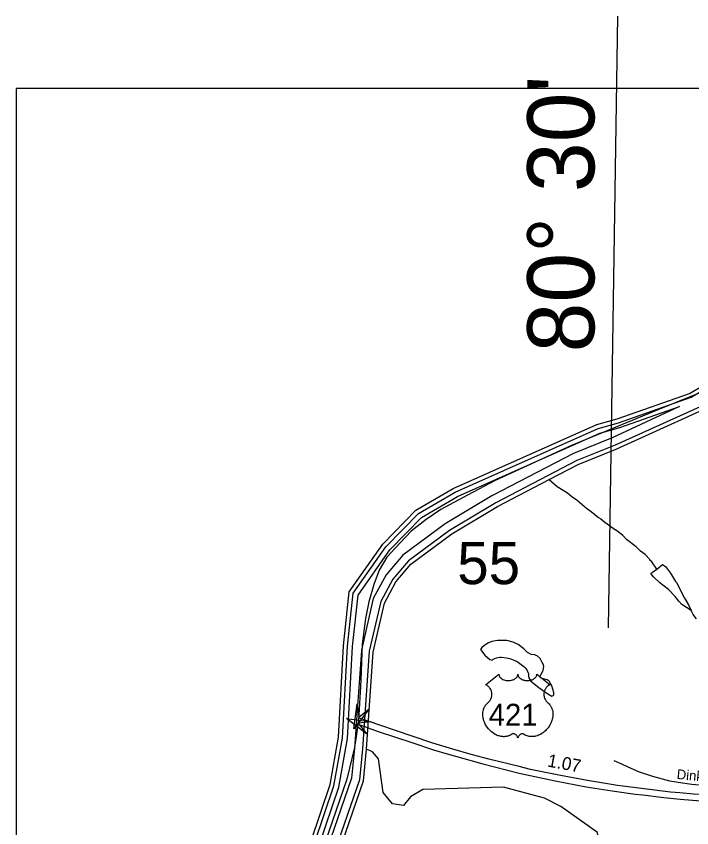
# Model space of a CAD drawing. Extents: x 1547597 to 1699558, y 810033 to 920809.
# Drawn here: x 1551165 to 1557719, y 858918 to 866795 of the extents above; entities that cross this region are included whole.
import ezdxf

# ---------------------------------------------------------------- set-up
doc = ezdxf.new("R2010")
doc.units = 0
for name, color, linetype in [('Exist Boundary Political CountyLine', 7, 'Continuous'), ('Exist Hydrographic Bay Label', 7, 'Continuous'), ('Exist Hydrographic Buffer Line', 7, 'Continuous'), ('Exist Hydrographic Misc Water Feature', 7, 'Continuous'), ('Exist Road Primary US Divided Attributed', 7, 'Continuous'), ('Exist Road Primary US Mileage Hundredths English Label', 7, 'Continuous'), ('Exist Road Primary US Service Attributed', 7, 'Continuous'), ('Exist Road Primary US Shield CELL', 7, 'Continuous'), ('Exist Road Primary US Shield Number Label', 7, 'Continuous'), ('Exist Road Secondary Structure Standard Bridge Attributed CELL', 7, 'Continuous'), ('Exist Road Secondary Structure Standard Bridge Number Label', 7, 'Continuous'), ('Exist Road Secondary Type 51 Label', 7, 'Continuous'), ('Map Preparation Inset Cut Line', 7, 'Continuous'), ('Map Preparation Longitude Latitude Label', 7, 'Continuous'), ('Map Preparation Longitude Latitude Lines', 7, 'Continuous')]:
    doc.layers.add(name, color=color, linetype=linetype)

msp = doc.modelspace()

# ---------------------------------------------------------------- linework, layer by layer
at = {"layer": 'Exist Boundary Political CountyLine'}
msp.add_lwpolyline([(1558079.9, 863253.9), (1557389.5, 862973.3), (1556553.5, 862627.9), (1555811.9, 862287.9), (1555542.3, 862147.5), (1555283.4, 862007.2), (1555143.1, 861910.1), (1554997.5, 861796.7), (1554889.6, 861683.4), (1554760.2, 861543.1), (1554687.4, 861418.9), (1554633.5, 861278.6), (1554584.9, 861111.3), (1554552.6, 860949.4), (1554520.2, 860701.1), (1554509.4, 860350.3), (1554485.1, 859956.3), (1554447.4, 859697.3), (1554371.9, 859389.6), (1554158.8, 858769)], dxfattribs=at)
at = {"layer": 'Exist Hydrographic Bay Label'}
for points in [[(1556996.1, 862886.1), (1557698.3, 863134.6), (1558110.4, 863379), (1558614.3, 863631.5), (1559514.4, 864168), (1559917.4, 864363.3), (1560478.3, 864539.2), (1561146.4, 864604.4), (1561971.4, 864617.2), (1562264.3, 864653.9), (1562850.4, 864812.7), (1564048.4, 865218.5), (1564350.4, 865366.7), (1564676.4, 865419.2)], [(1556991.7, 862594.6), (1557763.1, 862944.2), (1558777.3, 863401.5), (1559559.4, 863842.1), (1559618.4, 863850.7)], [(1554396.3, 861208.7), (1554721.3, 861671.6), (1555043.3, 862000), (1555404.3, 862212.5), (1556798.4, 862831.1), (1556996.1, 862886.1)], [(1554564.3, 859682.1), (1554629.3, 860623), (1554737.3, 861096.8), (1554848.3, 861304.7), (1554993.3, 861475.7), (1555389.4, 861769.7), (1555835.3, 862036.4), (1556335.7, 862297), (1556617.3, 862444), (1556991.7, 862594.6)], [(1552216.3, 856693), (1552325.3, 856733.5), (1552562.3, 856935.6), (1553168.3, 857304.1), (1553524.3, 857681), (1553713.4, 858077.6), (1553965.4, 858689.7), (1554025.4, 858790.3), (1554209.3, 859338.1), (1554291.3, 859796), (1554338.4, 860684.7), (1554396.3, 861208.7)], [(1553778.4, 849455.7), (1553623.3, 849714.9), (1552604.3, 851150.4), (1552596.3, 851193.2), (1552547.3, 851233.6), (1552233.3, 851939.2), (1552130.4, 852308.9), (1552137.3, 852732.3), (1552305.3, 853355.9), (1552370.3, 853771.5), (1552372.3, 854405.1), (1552342.3, 854655.1), (1552326.3, 854688.3), (1552233.3, 855149.8), (1552235.4, 855757.1), (1552341.4, 856171.9), (1552529.3, 856479.8), (1552800.3, 856750.2), (1552977.3, 856871.3), (1553389.3, 857083), (1553795.3, 857458.8), (1554054.4, 857982.1), (1554534.3, 859374.1), (1554564.3, 859682.1)]]:
    msp.add_lwpolyline(points, dxfattribs=at)
at = {"layer": 'Exist Hydrographic Buffer Line'}
for points in [[(1554059.7, 858769.8), (1554247.2, 859325.4), (1554330.7, 859788.9), (1554378.2, 860681.4), (1554434.9, 861194.1), (1554752.2, 861646), (1555068.1, 861968.2), (1555422.7, 862176.9), (1556811.9, 862793.3), (1557006.9, 862847.6), (1557711.7, 863096.8), (1558129.6, 863343.8), (1558632.3, 863595.7), (1559533.4, 864132.7), (1559932.2, 864326), (1560486.3, 864499.8), (1561148.7, 864564.4), (1561972, 864577.2), (1562269.4, 864614.2), (1562860.8, 864774), (1564061.2, 865180.6), (1564362.7, 865328.2), (1564678.7, 865379.2), (1564972.7, 865366.7)], [(1564808.4, 865190.5), (1564509.3, 865160.3), (1564042.1, 865023.7), (1562633.5, 864503.9), (1562137.6, 864378.1), (1561502, 864387.6), (1560947.4, 864346.2), (1560448.8, 864250.5), (1559865.3, 864050.7), (1559616.5, 863918.5), (1559553.7, 863881.7), (1558759.3, 863437.2), (1556976.1, 862631.5), (1556602.3, 862481.2), (1555816.9, 862071.9), (1555368.9, 861804.1), (1554969.4, 861507.8), (1554817.8, 861330.5), (1554702, 861115.7), (1554590.4, 860631.9), (1554524.4, 859685.5), (1554494.9, 859382.7), (1554017.4, 857997.5)], [(1557601.1, 863007.2), (1556945.6, 862702.8), (1556569.9, 862551.7), (1555779, 862139.6), (1555325.7, 861868.7), (1554916.2, 861564.9), (1554753.4, 861374.6), (1554628.8, 861143.3), (1554513.4, 860643.4), (1554447.1, 859691.9), (1554418.6, 859399.3), (1553945.6, 858027.5), (1553699.5, 857530.3), (1553321.2, 857180.2), (1552919.4, 856973.7), (1552728.1, 856843.3), (1552439.7, 856556.6), (1552235.1, 856223.4), (1552119.1, 855777.1), (1552115.7, 855142.5), (1552210.8, 854666.6), (1552255.8, 854390.3)], [(1554103.2, 858749.7), (1554293.5, 859313.4), (1554378.1, 859783.4), (1554425.8, 860677.5), (1554481, 861176.8), (1554788.9, 861615.4), (1555097.8, 861930.3), (1555444.5, 862134.4), (1556828, 862748.4), (1557021.3, 862802.1), (1557601.1, 863007.2)]]:
    msp.add_lwpolyline(points, dxfattribs=at)
at = {"layer": 'Exist Hydrographic Misc Water Feature'}
for points in [[(1556335.7, 862297), (1556412.9, 862230.7), (1556514.4, 862168.9), (1556555.7, 862134.9), (1556607.3, 862098.3), (1556698.3, 862018.6), (1556742, 861987.4), (1556813.2, 861928), (1556837, 861915), (1556876.7, 861883.7), (1556980.4, 861809.3)], [(1557381.2, 861429.5), (1557330.4, 861498), (1557312.6, 861516.3), (1557310.7, 861522.2), (1557265.3, 861570.8), (1557221.7, 861603.3), (1557178.1, 861643.9), (1557087.1, 861717), (1557057.5, 861749.3), (1557049.5, 861753.4), (1557031.7, 861771.7), (1556980.4, 861809.3)], [(1557712.3, 861027), (1557623.4, 861084.5), (1557593.9, 861116.8), (1557558.4, 861163.3), (1557493.2, 861230.1), (1557409.9, 861295.1), (1557350.7, 861351.8), (1557332.9, 861374.1), (1557323.3, 861385.6), (1557339.2, 861398), (1557381.2, 861429.5)], [(1557381.2, 861429.5), (1557436.5, 861473.9), (1557463.9, 861452.4), (1557513.1, 861387.8), (1557562.1, 861307.2), (1557570, 861299.1), (1557648.2, 861146.2), (1557656.1, 861138.1), (1557687.4, 861081.7), (1557712.3, 861027)], [(1557764.1, 860945.7), (1557732.3, 860989.2), (1557712.3, 861027)], [(1555781.1, 860545.2), (1555792.9, 860553.7), (1555825, 860567.2), (1555857.1, 860574.8), (1555873.1, 860574.6), (1555921.1, 860568), (1555952.9, 860559.6), (1555984.8, 860549.2), (1556024.6, 860530.7), (1556088.1, 860483.9), (1556103.9, 860469.7), (1556117.6, 860451.5), (1556135.2, 860413.4), (1556134.9, 860389.4), (1556138.7, 860373.3), (1556156.4, 860341.1), (1556233.6, 860278.2), (1556320.8, 860217.2), (1556360.6, 860194.6), (1556374.6, 860200.5), (1556380.8, 860208.4), (1556381, 860230.4), (1556361.8, 860294.6), (1556336.3, 860340.9), (1556314.5, 860353.1), (1556266.6, 860365.7), (1556252.7, 860373.9), (1556250.8, 860377.9), (1556248.8, 860388), (1556253, 860403.9), (1556275.6, 860443.6), (1556284, 860483.4), (1556280.2, 860499.5), (1556268.5, 860523.6), (1556246.9, 860559.9), (1556219.2, 860586.2), (1556193.4, 860596.5), (1556161.4, 860600.9), (1556137.6, 860611.2), (1556125.6, 860619.4), (1556090.1, 860655.8), (1556034.6, 860696.5), (1555986.9, 860719), (1555923, 860735.9), (1555835, 860737), (1555779, 860725.7), (1555738.8, 860710.2), (1555706.5, 860688.7), (1555682.2, 860667), (1555668, 860649.1), (1555711.4, 860594.7), (1555760.8, 860550.1), (1555781.1, 860545.2)], [(1556928.4, 858395), (1556863.4, 858503), (1556832.3, 858595.6), (1556803.4, 858871.9), (1556448.4, 859125.3), (1556291.4, 859204), (1555892.4, 859310.6), (1555108.3, 859290.3), (1554990.3, 859217.2), (1554922.4, 859133.2), (1554814.3, 859151.8), (1554724.4, 859261.9), (1554679.4, 859587.9), (1554622.4, 859654.7), (1554564.3, 859682.1)]]:
    msp.add_lwpolyline(points, dxfattribs=at)
at = {"layer": 'Exist Road Primary US Divided Attributed'}
for points in [[(1554481.8, 859922.7), (1554676.7, 859852.9), (1555004.1, 859744.2), (1555211.9, 859674.9), (1555345.7, 859636.1), (1555586.7, 859566.2), (1555690.3, 859538.6), (1556044.5, 859448.5), (1556393.1, 859373.6), (1556695, 859316.2), (1556946.1, 859277.3), (1557168.3, 859245.8), (1557245.5, 859236.2), (1557447.1, 859211.4), (1557604.7, 859196.2), (1557808, 859179.7), (1558044.3, 859165.3), (1558452.4, 859151.5), (1558639.3, 859147.9), (1559479.2, 859151.2), (1559833.5, 859154), (1560069.4, 859149.7)], [(1560057.8, 859211.3), (1559819.5, 859210.1), (1559474.1, 859210.3), (1558490, 859211.4), (1558054.4, 859225.5), (1557737, 859243.3), (1557603.7, 859256.8), (1557512.4, 859263.8), (1557231.9, 859298.2), (1556999.1, 859329.1), (1556705.7, 859376.4), (1556430.3, 859427.7), (1556154.9, 859484), (1556043.4, 859511.6), (1555749.5, 859583.1), (1555577.1, 859629.9), (1555399.7, 859682.2), (1555205.7, 859740.2), (1555005.8, 859806.7), (1554692.4, 859912.6), (1554486.9, 859985.6)]]:
    msp.add_lwpolyline(points, dxfattribs=at)
at = {"layer": 'Exist Road Primary US Service Attributed'}
msp.add_lwpolyline([(1559986.6, 859503.9), (1559932, 859472.8), (1559877.1, 859435.6), (1559788.5, 859383.9), (1559703.3, 859346.9), (1559636.9, 859325.8), (1559566.8, 859304.2), (1559472.5, 859292.1), (1559325.6, 859286.7), (1559074.1, 859286), (1558717.3, 859290.8), (1558522.3, 859299.3), (1558331.3, 859304.9), (1558221.1, 859309.4), (1558007.3, 859317), (1557864.6, 859325.2), (1557718.6, 859336.8), (1557628, 859350), (1557507.1, 859368.8), (1557340.3, 859415.1), (1557211.1, 859459.2), (1557101.6, 859504.9), (1557041.7, 859533.9), (1556964.5, 859568.9)], dxfattribs=at)
at = {"layer": 'Exist Road Primary US Shield CELL'}
msp.add_lwpolyline([(1555847.7, 860408.2), (1555848, 860402.9), (1555849.3, 860396.6), (1555850.3, 860393.3), (1555853.2, 860387.1), (1555858.1, 860379.7), (1555864.9, 860372.5), (1555872.6, 860366.2), (1555877.7, 860362.8), (1555886.5, 860358.1), (1555896.5, 860354), (1555907.5, 860350.8), (1555918.9, 860348.5), (1555931.2, 860347.1), (1555943.5, 860346.9), (1555956.7, 860347.9), (1555971.3, 860350.7), (1555978, 860352.4), (1555985.5, 860355), (1555992.5, 860357.9), (1556000.2, 860362), (1556006.4, 860366), (1556011.2, 860369.5), (1556018, 860376), (1556023.4, 860382.8), (1556025.7, 860386.6), (1556027.7, 860390.2), (1556030.4, 860398), (1556031.2, 860401.4), (1556031.7, 860408.5), (1556032.1, 860402.5), (1556032.7, 860398.8), (1556033.7, 860395.1), (1556035.3, 860391.3), (1556038, 860385.8), (1556041, 860381.2), (1556046.8, 860374.5), (1556050.3, 860371.1), (1556053.6, 860368.5), (1556062.3, 860362.5), (1556072.5, 860357.3), (1556077.6, 860355.1), (1556082.7, 860353.3), (1556089.3, 860351.3), (1556096, 860349.7), (1556102.7, 860348.6), (1556109.5, 860347.6), (1556116.5, 860347), (1556122.2, 860346.9), (1556129.2, 860347), (1556135.7, 860347.3), (1556142.3, 860348.1), (1556149.6, 860349.3), (1556155.4, 860350.6), (1556163.2, 860352.7), (1556170.1, 860355.2), (1556176.3, 860357.8), (1556184.3, 860362), (1556190.7, 860366), (1556195.4, 860369.8), (1556201.1, 860375), (1556206.4, 860381.2), (1556209.5, 860385.6), (1556211.7, 860390.3), (1556213.7, 860395.1), (1556215, 860400.3), (1556215.6, 860404.8), (1556215.7, 860408.6), (1556344.3, 860306.2), (1556341.3, 860305), (1556334.3, 860301.6), (1556328.8, 860298.3), (1556319.9, 860292.1), (1556316.1, 860288.7), (1556312.3, 860285.1), (1556308.8, 860281.3), (1556305.7, 860277.7), (1556302, 860272.6), (1556298.7, 860267.4), (1556295.4, 860261.7), (1556293, 860256.8), (1556289.1, 860246.4), (1556287.2, 860239.9), (1556286, 860234.4), (1556284.4, 860222.9), (1556284.1, 860217.4), (1556284.1, 860212), (1556284.4, 860206.3), (1556284.9, 860200.8), (1556285.9, 860195.1), (1556286.8, 860190.1), (1556288.4, 860184), (1556290.7, 860176.8), (1556293.5, 860169.9), (1556299.4, 860158.7), (1556306.9, 860147.3), (1556312.3, 860141), (1556317.6, 860135.5), (1556325.6, 860128.8), (1556329.9, 860125), (1556334.8, 860120.1), (1556342.8, 860110.7), (1556346.1, 860106.3), (1556349.4, 860101.4), (1556352.4, 860096.3), (1556355.5, 860090.8), (1556357.9, 860086), (1556362.4, 860075), (1556365.7, 860064.3), (1556367.3, 860058.7), (1556369.6, 860046.1), (1556370.6, 860039.8), (1556371.5, 860027.5), (1556371.6, 860012.6), (1556370.4, 859998.5), (1556367.8, 859982), (1556365.6, 859972.1), (1556362.2, 859960.6), (1556358.9, 859950.7), (1556353.1, 859936), (1556347.9, 859925.4), (1556341.1, 859912.9), (1556336.5, 859905.4), (1556331.1, 859897.4), (1556324.3, 859888.1), (1556316.4, 859878.2), (1556306.9, 859867.8), (1556299.2, 859860.1), (1556289.2, 859851.1), (1556283.1, 859846.1), (1556274.5, 859839.6), (1556262.6, 859831.7), (1556250.9, 859824.9), (1556241, 859819.8), (1556232.2, 859816), (1556220.8, 859811.7), (1556201.8, 859806.5), (1556194.9, 859805), (1556186.7, 859803.8), (1556179, 859803), (1556171.6, 859802.6), (1556161.6, 859802.6), (1556151.6, 859803.4), (1556142.2, 859804.7), (1556132.4, 859806.8), (1556122.1, 859809.8), (1556112.8, 859813.5), (1556103.4, 859818.1), (1556087.5, 859828.1), (1556082.9, 859830.6), (1556080.3, 859831.2), (1556074.2, 859831.5), (1556068.4, 859830.3), (1556062.5, 859828), (1556058.9, 859826.1), (1556054.2, 859823), (1556050.5, 859820.1), (1556046.1, 859815.9), (1556043.1, 859812.4), (1556040.8, 859809.7), (1556036.3, 859802.6), (1556034.7, 859799.2), (1556033, 859794.9), (1556031.5, 859788.5), (1556029.5, 859796.6), (1556027.2, 859801.9), (1556024.4, 859806.5), (1556021.6, 859810.5), (1556017.1, 859815.7), (1556013.1, 859819.5), (1556008.2, 859823.5), (1556003.1, 859826.6), (1555998.9, 859828.7), (1555995.1, 859830.2), (1555990.5, 859831.3), (1555986.7, 859831.6), (1555983.6, 859831.5), (1555979.3, 859830.6), (1555973.5, 859826.4), (1555968, 859822.6), (1555962, 859818.9), (1555954.8, 859815.1), (1555949.6, 859812.6), (1555943.4, 859810.2), (1555936.1, 859807.8), (1555928.2, 859805.7), (1555920, 859804.1), (1555912.9, 859803), (1555905.2, 859802.3), (1555898.3, 859802.1), (1555891.1, 859802.1), (1555884.3, 859802.7), (1555876.5, 859803.4), (1555866.8, 859804.8), (1555858.8, 859806.6), (1555850.2, 859808.9), (1555841.5, 859811.6), (1555832.2, 859815.2), (1555820.5, 859820.3), (1555812.4, 859824.5), (1555799.5, 859831.8), (1555784.5, 859842.3), (1555773.1, 859851.5), (1555764.8, 859859), (1555752.6, 859871.4), (1555745.4, 859879.6), (1555734.1, 859894.2), (1555726.9, 859904.7), (1555722.2, 859912.5), (1555715.4, 859924.9), (1555711.6, 859932.8), (1555706.8, 859944.2), (1555703, 859954.6), (1555699.8, 859964.4), (1555698.1, 859970.8), (1555695.6, 859981.8), (1555694.1, 859989.6), (1555692.7, 860000.3), (1555691.9, 860011.6), (1555691.7, 860022), (1555692, 860030.7), (1555693, 860040.8), (1555694.7, 860051.5), (1555696.8, 860060.7), (1555698.6, 860067.3), (1555701.4, 860075.4), (1555705, 860084.3), (1555709.2, 860092.8), (1555713.3, 860099.9), (1555718.4, 860107.5), (1555723.4, 860113.9), (1555730, 860121.1), (1555736.8, 860127.6), (1555743.1, 860132.7), (1555750.5, 860140), (1555754.4, 860144.4), (1555759, 860150.5), (1555762.8, 860156.2), (1555765.7, 860161.3), (1555769.6, 860168.8), (1555772, 860174.5), (1555775, 860183.1), (1555776.4, 860189.2), (1555778, 860197), (1555778.9, 860204.4), (1555779.3, 860213.6), (1555779.1, 860221.2), (1555778.1, 860230.1), (1555776.4, 860238.6), (1555774.4, 860246), (1555771.2, 860254.6), (1555768.3, 860260.8), (1555763.4, 860269.2), (1555757.9, 860277.1), (1555752.2, 860283.4), (1555746.5, 860289.1), (1555741.1, 860293.4), (1555735.9, 860297.1), (1555729.3, 860301.1), (1555723, 860304.2), (1555719.1, 860305.8)], close=True, dxfattribs=at)
at = {"layer": 'Exist Road Secondary Structure Standard Bridge Attributed CELL'}
for points in [[(1554589.3, 860072.3), (1554440.4, 859879.2), (1554472.8, 860120.9), (1554487.3, 859991.7)], [(1554562.1, 859830.5), (1554369.2, 859979.6), (1554610.8, 859947), (1554481.7, 859932.6)]]:
    msp.add_lwpolyline(points, close=True, dxfattribs=at)
at = {"layer": 'Map Preparation Inset Cut Line'}
msp.add_lwpolyline([(1571208, 866094.1), (1551164.8, 866094.1), (1551164.8, 836614), (1571208, 836614)], close=True, dxfattribs=at)
at = {"layer": 'Map Preparation Longitude Latitude Lines'}
msp.add_line((1556910.7, 860859.2), (1557000.4, 866794.9), dxfattribs=at)

# ---------------------------------------------------------------- texts
at = {"layer": 'Exist Road Primary US Mileage Hundredths English Label'}
msp.add_text('1.07', height=125, rotation=349.45818, dxfattribs=at).set_placement((1556311.5, 859513.4))
at = {"layer": 'Exist Road Primary US Shield Number Label'}
msp.add_text('421', height=212.5, dxfattribs=at).set_placement((1555748.9, 859908.9))
at = {"layer": 'Exist Road Secondary Structure Standard Bridge Number Label'}
msp.add_text('55', height=410.1, dxfattribs=at).set_placement((1555443.4, 861282.7))
at = {"layer": 'Exist Road Secondary Type 51 Label'}
msp.add_text('Dinkins', height=95, rotation=354.57697, dxfattribs=at).set_placement((1557569.8, 859392.5))
at = {"layer": 'Map Preparation Longitude Latitude Label'}
msp.add_text("80° 30'", height=650, rotation=90, dxfattribs=at).set_placement((1556773.4, 863531.8))

doc.saveas('drawing.dxf')
